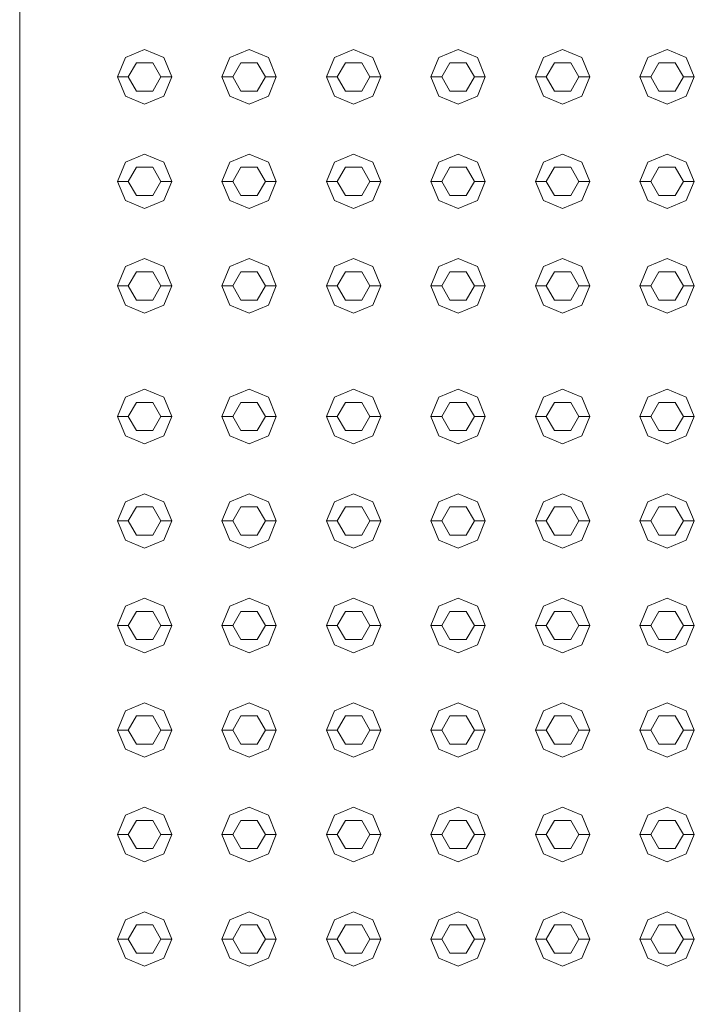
# Model space of a CAD drawing. Header units: millimetres. Extents: x -261 to 187, y -214 to 106.
# Tile 696 of 1056: x -204.84 to -204.53, y 3.029 to 3.483. Entities that reach past the tile are written whole.
import ezdxf

# ---------------------------------------------------------------- set-up
doc = ezdxf.new("R2010")
doc.units = ezdxf.units.MM
doc.header["$LTSCALE"] = 0.005
doc.header["$MEASUREMENT"] = 0
doc.layers.add('IFC-Elemento construtivo genérico-Contorno', color=9, linetype='Continuous', lineweight=5)
doc.layers.add('IFC-Laje-Contorno', color=9, linetype='Continuous', lineweight=5)

msp = doc.modelspace()

# ---------------------------------------------------------------- linework, layer by layer
at = {"layer": 'IFC-Elemento construtivo genérico-Contorno', "lineweight": 5}
for p, q in [((-204.79183, 3.46509), (-204.78297, 3.46876)), ((-204.78297, 3.46876), (-204.77411, 3.46509)), ((-204.74373, 3.46509), (-204.73488, 3.46876)), ((-204.73488, 3.46876), (-204.72602, 3.46509)), ((-204.69564, 3.46509), (-204.68679, 3.46876)), ((-204.68679, 3.46876), (-204.67793, 3.46509)), ((-204.64755, 3.46509), (-204.6387, 3.46876)), ((-204.6387, 3.46876), (-204.62984, 3.46509)), ((-204.59946, 3.46509), (-204.5906, 3.46876)), ((-204.5906, 3.46876), (-204.58175, 3.46509)), ((-204.55137, 3.46509), (-204.54251, 3.46876)), ((-204.54251, 3.46876), (-204.53366, 3.46509)), ((-204.79549, 3.45623), (-204.79183, 3.46509)), ((-204.79049, 3.45623), (-204.78673, 3.46275)), ((-204.78673, 3.46275), (-204.77921, 3.46275)), ((-204.77921, 3.46275), (-204.77546, 3.45623)), ((-204.77411, 3.46509), (-204.77045, 3.45623)), ((-204.7474, 3.45623), (-204.74373, 3.46509)), ((-204.74239, 3.45623), (-204.73864, 3.46275)), ((-204.73864, 3.46275), (-204.73112, 3.46275)), ((-204.73112, 3.46275), (-204.72736, 3.45623)), ((-204.72602, 3.46509), (-204.72235, 3.45623)), ((-204.69931, 3.45623), (-204.69564, 3.46509)), ((-204.6943, 3.45623), (-204.69054, 3.46275)), ((-204.69054, 3.46275), (-204.68303, 3.46275)), ((-204.68303, 3.46275), (-204.67927, 3.45623)), ((-204.67793, 3.46509), (-204.67426, 3.45623)), ((-204.65122, 3.45623), (-204.64755, 3.46509)), ((-204.64621, 3.45623), (-204.64245, 3.46275)), ((-204.64245, 3.46275), (-204.63494, 3.46275)), ((-204.63494, 3.46275), (-204.63118, 3.45623)), ((-204.62984, 3.46509), (-204.62617, 3.45623)), ((-204.60313, 3.45623), (-204.59946, 3.46509)), ((-204.59812, 3.45623), (-204.59436, 3.46275)), ((-204.59436, 3.46275), (-204.58685, 3.46275)), ((-204.58685, 3.46275), (-204.58309, 3.45623)), ((-204.58175, 3.46509), (-204.57808, 3.45623)), ((-204.55504, 3.45623), (-204.55137, 3.46509)), ((-204.55003, 3.45623), (-204.54627, 3.46275)), ((-204.54627, 3.46275), (-204.53876, 3.46275)), ((-204.53876, 3.46275), (-204.535, 3.45623)), ((-204.53366, 3.46509), (-204.52999, 3.45623)), ((-204.79549, 3.45623), (-204.79049, 3.45623)), ((-204.79549, 3.45623), (-204.79183, 3.44738)), ((-204.79049, 3.45623), (-204.78673, 3.44973)), ((-204.77921, 3.44973), (-204.77546, 3.45623)), ((-204.77546, 3.45623), (-204.77045, 3.45623)), ((-204.77411, 3.44738), (-204.77045, 3.45623)), ((-204.7474, 3.45623), (-204.74239, 3.45623)), ((-204.7474, 3.45623), (-204.74373, 3.44738)), ((-204.74239, 3.45623), (-204.73864, 3.44973)), ((-204.73112, 3.44973), (-204.72736, 3.45623)), ((-204.72736, 3.45623), (-204.72235, 3.45623)), ((-204.72602, 3.44738), (-204.72235, 3.45623)), ((-204.69931, 3.45623), (-204.6943, 3.45623)), ((-204.69931, 3.45623), (-204.69564, 3.44738)), ((-204.6943, 3.45623), (-204.69054, 3.44973)), ((-204.68303, 3.44973), (-204.67927, 3.45623)), ((-204.67927, 3.45623), (-204.67426, 3.45623)), ((-204.67793, 3.44738), (-204.67426, 3.45623)), ((-204.65122, 3.45623), (-204.64621, 3.45623)), ((-204.65122, 3.45623), (-204.64755, 3.44738)), ((-204.64621, 3.45623), (-204.64245, 3.44973)), ((-204.63494, 3.44973), (-204.63118, 3.45623)), ((-204.63118, 3.45623), (-204.62617, 3.45623)), ((-204.62984, 3.44738), (-204.62617, 3.45623)), ((-204.60313, 3.45623), (-204.59812, 3.45623)), ((-204.60313, 3.45623), (-204.59946, 3.44738)), ((-204.59812, 3.45623), (-204.59436, 3.44973)), ((-204.58685, 3.44973), (-204.58309, 3.45623)), ((-204.58309, 3.45623), (-204.57808, 3.45623)), ((-204.58175, 3.44738), (-204.57808, 3.45623)), ((-204.55504, 3.45623), (-204.55003, 3.45623)), ((-204.55504, 3.45623), (-204.55137, 3.44738)), ((-204.55003, 3.45623), (-204.54627, 3.44973)), ((-204.53876, 3.44973), (-204.535, 3.45623)), ((-204.535, 3.45623), (-204.52999, 3.45623)), ((-204.53366, 3.44738), (-204.52999, 3.45623)), ((-204.78673, 3.44973), (-204.77921, 3.44973)), ((-204.73864, 3.44973), (-204.73112, 3.44973)), ((-204.69054, 3.44973), (-204.68303, 3.44973)), ((-204.64245, 3.44973), (-204.63494, 3.44973)), ((-204.59436, 3.44973), (-204.58685, 3.44973)), ((-204.54627, 3.44973), (-204.53876, 3.44973)), ((-204.79183, 3.44738), (-204.78297, 3.44371)), ((-204.78297, 3.44371), (-204.77411, 3.44738)), ((-204.74373, 3.44738), (-204.73488, 3.44371)), ((-204.73488, 3.44371), (-204.72602, 3.44738)), ((-204.69564, 3.44738), (-204.68679, 3.44371)), ((-204.68679, 3.44371), (-204.67793, 3.44738)), ((-204.64755, 3.44738), (-204.6387, 3.44371)), ((-204.6387, 3.44371), (-204.62984, 3.44738)), ((-204.59946, 3.44738), (-204.5906, 3.44371)), ((-204.5906, 3.44371), (-204.58175, 3.44738)), ((-204.55137, 3.44738), (-204.54251, 3.44371)), ((-204.54251, 3.44371), (-204.53366, 3.44738)), ((-204.79549, 3.40814), (-204.79183, 3.417)), ((-204.79183, 3.417), (-204.78297, 3.42067)), ((-204.78297, 3.42067), (-204.77411, 3.417)), ((-204.77411, 3.417), (-204.77045, 3.40814)), ((-204.7474, 3.40814), (-204.74373, 3.417)), ((-204.74373, 3.417), (-204.73488, 3.42067)), ((-204.73488, 3.42067), (-204.72602, 3.417)), ((-204.72602, 3.417), (-204.72235, 3.40814)), ((-204.69931, 3.40814), (-204.69564, 3.417)), ((-204.69564, 3.417), (-204.68679, 3.42067)), ((-204.68679, 3.42067), (-204.67793, 3.417)), ((-204.67793, 3.417), (-204.67426, 3.40814)), ((-204.65122, 3.40814), (-204.64755, 3.417)), ((-204.64755, 3.417), (-204.6387, 3.42067)), ((-204.6387, 3.42067), (-204.62984, 3.417)), ((-204.62984, 3.417), (-204.62617, 3.40814)), ((-204.60313, 3.40814), (-204.59946, 3.417)), ((-204.59946, 3.417), (-204.5906, 3.42067)), ((-204.5906, 3.42067), (-204.58175, 3.417)), ((-204.58175, 3.417), (-204.57808, 3.40814)), ((-204.55504, 3.40814), (-204.55137, 3.417)), ((-204.55137, 3.417), (-204.54251, 3.42067)), ((-204.54251, 3.42067), (-204.53366, 3.417)), ((-204.53366, 3.417), (-204.52999, 3.40814)), ((-204.79049, 3.40814), (-204.78673, 3.41465)), ((-204.78673, 3.41465), (-204.77921, 3.41465)), ((-204.77921, 3.41465), (-204.77546, 3.40814)), ((-204.74239, 3.40814), (-204.73864, 3.41465)), ((-204.73864, 3.41465), (-204.73112, 3.41465)), ((-204.73112, 3.41465), (-204.72736, 3.40814)), ((-204.6943, 3.40814), (-204.69054, 3.41465)), ((-204.69054, 3.41465), (-204.68303, 3.41465)), ((-204.68303, 3.41465), (-204.67927, 3.40814)), ((-204.64621, 3.40814), (-204.64245, 3.41465)), ((-204.64245, 3.41465), (-204.63494, 3.41465)), ((-204.63494, 3.41465), (-204.63118, 3.40814)), ((-204.59812, 3.40814), (-204.59436, 3.41465)), ((-204.59436, 3.41465), (-204.58685, 3.41465)), ((-204.58685, 3.41465), (-204.58309, 3.40814)), ((-204.55003, 3.40814), (-204.54627, 3.41465)), ((-204.54627, 3.41465), (-204.53876, 3.41465)), ((-204.53876, 3.41465), (-204.535, 3.40814)), ((-204.79549, 3.40814), (-204.79049, 3.40814)), ((-204.79549, 3.40814), (-204.79183, 3.39929)), ((-204.79049, 3.40814), (-204.78673, 3.40164)), ((-204.77921, 3.40164), (-204.77546, 3.40814)), ((-204.77546, 3.40814), (-204.77045, 3.40814)), ((-204.77411, 3.39929), (-204.77045, 3.40814)), ((-204.7474, 3.40814), (-204.74239, 3.40814)), ((-204.7474, 3.40814), (-204.74373, 3.39929)), ((-204.74239, 3.40814), (-204.73864, 3.40164)), ((-204.73112, 3.40164), (-204.72736, 3.40814)), ((-204.72736, 3.40814), (-204.72235, 3.40814)), ((-204.72602, 3.39929), (-204.72235, 3.40814)), ((-204.69931, 3.40814), (-204.6943, 3.40814)), ((-204.69931, 3.40814), (-204.69564, 3.39929)), ((-204.6943, 3.40814), (-204.69054, 3.40164)), ((-204.68303, 3.40164), (-204.67927, 3.40814)), ((-204.67927, 3.40814), (-204.67426, 3.40814)), ((-204.67793, 3.39929), (-204.67426, 3.40814)), ((-204.65122, 3.40814), (-204.64621, 3.40814)), ((-204.65122, 3.40814), (-204.64755, 3.39929)), ((-204.64621, 3.40814), (-204.64245, 3.40164)), ((-204.63494, 3.40164), (-204.63118, 3.40814)), ((-204.63118, 3.40814), (-204.62617, 3.40814)), ((-204.62984, 3.39929), (-204.62617, 3.40814)), ((-204.60313, 3.40814), (-204.59812, 3.40814)), ((-204.60313, 3.40814), (-204.59946, 3.39929)), ((-204.59812, 3.40814), (-204.59436, 3.40164)), ((-204.58685, 3.40164), (-204.58309, 3.40814)), ((-204.58309, 3.40814), (-204.57808, 3.40814)), ((-204.58175, 3.39929), (-204.57808, 3.40814)), ((-204.55504, 3.40814), (-204.55003, 3.40814)), ((-204.55504, 3.40814), (-204.55137, 3.39929)), ((-204.55003, 3.40814), (-204.54627, 3.40164)), ((-204.53876, 3.40164), (-204.535, 3.40814)), ((-204.535, 3.40814), (-204.52999, 3.40814)), ((-204.53366, 3.39929), (-204.52999, 3.40814)), ((-204.79183, 3.39929), (-204.78297, 3.39562)), ((-204.78673, 3.40164), (-204.77921, 3.40164)), ((-204.78297, 3.39562), (-204.77411, 3.39929)), ((-204.74373, 3.39929), (-204.73488, 3.39562)), ((-204.73864, 3.40164), (-204.73112, 3.40164)), ((-204.73488, 3.39562), (-204.72602, 3.39929)), ((-204.69564, 3.39929), (-204.68679, 3.39562)), ((-204.69054, 3.40164), (-204.68303, 3.40164)), ((-204.68679, 3.39562), (-204.67793, 3.39929)), ((-204.64755, 3.39929), (-204.6387, 3.39562)), ((-204.64245, 3.40164), (-204.63494, 3.40164)), ((-204.6387, 3.39562), (-204.62984, 3.39929)), ((-204.59946, 3.39929), (-204.5906, 3.39562)), ((-204.59436, 3.40164), (-204.58685, 3.40164)), ((-204.5906, 3.39562), (-204.58175, 3.39929)), ((-204.55137, 3.39929), (-204.54251, 3.39562)), ((-204.54627, 3.40164), (-204.53876, 3.40164)), ((-204.54251, 3.39562), (-204.53366, 3.39929)), ((-204.79183, 3.36891), (-204.78297, 3.37258)), ((-204.78297, 3.37258), (-204.77411, 3.36891)), ((-204.74373, 3.36891), (-204.73488, 3.37258)), ((-204.73488, 3.37258), (-204.72602, 3.36891)), ((-204.69564, 3.36891), (-204.68679, 3.37258)), ((-204.68679, 3.37258), (-204.67793, 3.36891)), ((-204.64755, 3.36891), (-204.6387, 3.37258)), ((-204.6387, 3.37258), (-204.62984, 3.36891)), ((-204.59946, 3.36891), (-204.5906, 3.37258)), ((-204.5906, 3.37258), (-204.58175, 3.36891)), ((-204.55137, 3.36891), (-204.54251, 3.37258)), ((-204.54251, 3.37258), (-204.53366, 3.36891)), ((-204.79549, 3.36005), (-204.79183, 3.36891)), ((-204.77411, 3.36891), (-204.77045, 3.36005)), ((-204.7474, 3.36005), (-204.74373, 3.36891)), ((-204.72602, 3.36891), (-204.72235, 3.36005)), ((-204.69931, 3.36005), (-204.69564, 3.36891)), ((-204.67793, 3.36891), (-204.67426, 3.36005)), ((-204.65122, 3.36005), (-204.64755, 3.36891)), ((-204.62984, 3.36891), (-204.62617, 3.36005)), ((-204.60313, 3.36005), (-204.59946, 3.36891)), ((-204.58175, 3.36891), (-204.57808, 3.36005)), ((-204.55504, 3.36005), (-204.55137, 3.36891)), ((-204.53366, 3.36891), (-204.52999, 3.36005)), ((-204.79049, 3.36005), (-204.78673, 3.36656)), ((-204.78673, 3.36656), (-204.77921, 3.36656)), ((-204.77921, 3.36656), (-204.77546, 3.36005)), ((-204.74239, 3.36005), (-204.73864, 3.36656)), ((-204.73864, 3.36656), (-204.73112, 3.36656)), ((-204.73112, 3.36656), (-204.72736, 3.36005)), ((-204.6943, 3.36005), (-204.69054, 3.36656)), ((-204.69054, 3.36656), (-204.68303, 3.36656)), ((-204.68303, 3.36656), (-204.67927, 3.36005)), ((-204.64621, 3.36005), (-204.64245, 3.36656)), ((-204.64245, 3.36656), (-204.63494, 3.36656)), ((-204.63494, 3.36656), (-204.63118, 3.36005)), ((-204.59812, 3.36005), (-204.59436, 3.36656)), ((-204.59436, 3.36656), (-204.58685, 3.36656)), ((-204.58685, 3.36656), (-204.58309, 3.36005)), ((-204.55003, 3.36005), (-204.54627, 3.36656)), ((-204.54627, 3.36656), (-204.53876, 3.36656)), ((-204.53876, 3.36656), (-204.535, 3.36005)), ((-204.79549, 3.36005), (-204.79049, 3.36005)), ((-204.79549, 3.36005), (-204.79183, 3.3512)), ((-204.79049, 3.36005), (-204.78673, 3.35354)), ((-204.77921, 3.35354), (-204.77546, 3.36005)), ((-204.77546, 3.36005), (-204.77045, 3.36005)), ((-204.77411, 3.3512), (-204.77045, 3.36005)), ((-204.7474, 3.36005), (-204.74239, 3.36005)), ((-204.7474, 3.36005), (-204.74373, 3.3512)), ((-204.74239, 3.36005), (-204.73864, 3.35354)), ((-204.73112, 3.35354), (-204.72736, 3.36005)), ((-204.72736, 3.36005), (-204.72235, 3.36005)), ((-204.72602, 3.3512), (-204.72235, 3.36005)), ((-204.69931, 3.36005), (-204.6943, 3.36005)), ((-204.69931, 3.36005), (-204.69564, 3.3512)), ((-204.6943, 3.36005), (-204.69054, 3.35354)), ((-204.68303, 3.35354), (-204.67927, 3.36005)), ((-204.67927, 3.36005), (-204.67426, 3.36005)), ((-204.67793, 3.3512), (-204.67426, 3.36005)), ((-204.65122, 3.36005), (-204.64621, 3.36005)), ((-204.65122, 3.36005), (-204.64755, 3.3512)), ((-204.64621, 3.36005), (-204.64245, 3.35354)), ((-204.63494, 3.35354), (-204.63118, 3.36005)), ((-204.63118, 3.36005), (-204.62617, 3.36005)), ((-204.62984, 3.3512), (-204.62617, 3.36005)), ((-204.60313, 3.36005), (-204.59812, 3.36005)), ((-204.60313, 3.36005), (-204.59946, 3.3512)), ((-204.59812, 3.36005), (-204.59436, 3.35354)), ((-204.58685, 3.35354), (-204.58309, 3.36005)), ((-204.58309, 3.36005), (-204.57808, 3.36005)), ((-204.58175, 3.3512), (-204.57808, 3.36005)), ((-204.55504, 3.36005), (-204.55003, 3.36005)), ((-204.55504, 3.36005), (-204.55137, 3.3512)), ((-204.55003, 3.36005), (-204.54627, 3.35354)), ((-204.53876, 3.35354), (-204.535, 3.36005)), ((-204.535, 3.36005), (-204.52999, 3.36005)), ((-204.53366, 3.3512), (-204.52999, 3.36005)), ((-204.78673, 3.35354), (-204.77921, 3.35354)), ((-204.73864, 3.35354), (-204.73112, 3.35354)), ((-204.69054, 3.35354), (-204.68303, 3.35354)), ((-204.64245, 3.35354), (-204.63494, 3.35354)), ((-204.59436, 3.35354), (-204.58685, 3.35354)), ((-204.54627, 3.35354), (-204.53876, 3.35354)), ((-204.79183, 3.3512), (-204.78297, 3.34753)), ((-204.78297, 3.34753), (-204.77411, 3.3512)), ((-204.74373, 3.3512), (-204.73488, 3.34753)), ((-204.73488, 3.34753), (-204.72602, 3.3512)), ((-204.69564, 3.3512), (-204.68679, 3.34753)), ((-204.68679, 3.34753), (-204.67793, 3.3512)), ((-204.64755, 3.3512), (-204.6387, 3.34753)), ((-204.6387, 3.34753), (-204.62984, 3.3512)), ((-204.59946, 3.3512), (-204.5906, 3.34753)), ((-204.5906, 3.34753), (-204.58175, 3.3512)), ((-204.55137, 3.3512), (-204.54251, 3.34753)), ((-204.54251, 3.34753), (-204.53366, 3.3512)), ((-204.79183, 3.3088), (-204.78297, 3.31246)), ((-204.78297, 3.31246), (-204.77411, 3.3088)), ((-204.74373, 3.3088), (-204.73488, 3.31246)), ((-204.73488, 3.31246), (-204.72602, 3.3088)), ((-204.69564, 3.3088), (-204.68679, 3.31246)), ((-204.68679, 3.31246), (-204.67793, 3.3088)), ((-204.64755, 3.3088), (-204.6387, 3.31246)), ((-204.6387, 3.31246), (-204.62984, 3.3088)), ((-204.59946, 3.3088), (-204.5906, 3.31246)), ((-204.5906, 3.31246), (-204.58175, 3.3088)), ((-204.55137, 3.3088), (-204.54251, 3.31246)), ((-204.54251, 3.31246), (-204.53366, 3.3088)), ((-204.79549, 3.29994), (-204.79183, 3.3088)), ((-204.77411, 3.3088), (-204.77045, 3.29994)), ((-204.7474, 3.29994), (-204.74373, 3.3088)), ((-204.72602, 3.3088), (-204.72235, 3.29994)), ((-204.69931, 3.29994), (-204.69564, 3.3088)), ((-204.67793, 3.3088), (-204.67426, 3.29994)), ((-204.65122, 3.29994), (-204.64755, 3.3088)), ((-204.62984, 3.3088), (-204.62617, 3.29994)), ((-204.60313, 3.29994), (-204.59946, 3.3088)), ((-204.58175, 3.3088), (-204.57808, 3.29994)), ((-204.55504, 3.29994), (-204.55137, 3.3088)), ((-204.53366, 3.3088), (-204.52999, 3.29994)), ((-204.79049, 3.29994), (-204.78673, 3.30645)), ((-204.78673, 3.30645), (-204.77921, 3.30645)), ((-204.77921, 3.30645), (-204.77546, 3.29994)), ((-204.74239, 3.29994), (-204.73864, 3.30645)), ((-204.73864, 3.30645), (-204.73112, 3.30645)), ((-204.73112, 3.30645), (-204.72736, 3.29994)), ((-204.6943, 3.29994), (-204.69054, 3.30645)), ((-204.69054, 3.30645), (-204.68303, 3.30645)), ((-204.68303, 3.30645), (-204.67927, 3.29994)), ((-204.64621, 3.29994), (-204.64245, 3.30645)), ((-204.64245, 3.30645), (-204.63494, 3.30645)), ((-204.63494, 3.30645), (-204.63118, 3.29994)), ((-204.59812, 3.29994), (-204.59436, 3.30645)), ((-204.59436, 3.30645), (-204.58685, 3.30645)), ((-204.58685, 3.30645), (-204.58309, 3.29994)), ((-204.55003, 3.29994), (-204.54627, 3.30645)), ((-204.54627, 3.30645), (-204.53876, 3.30645)), ((-204.53876, 3.30645), (-204.535, 3.29994)), ((-204.79549, 3.29994), (-204.79049, 3.29994)), ((-204.79549, 3.29994), (-204.79183, 3.29108)), ((-204.79049, 3.29994), (-204.78673, 3.29343)), ((-204.77921, 3.29343), (-204.77546, 3.29994)), ((-204.77546, 3.29994), (-204.77045, 3.29994)), ((-204.77411, 3.29108), (-204.77045, 3.29994)), ((-204.7474, 3.29994), (-204.74239, 3.29994)), ((-204.7474, 3.29994), (-204.74373, 3.29108)), ((-204.74239, 3.29994), (-204.73864, 3.29343)), ((-204.73112, 3.29343), (-204.72736, 3.29994)), ((-204.72736, 3.29994), (-204.72235, 3.29994)), ((-204.72602, 3.29108), (-204.72235, 3.29994)), ((-204.69931, 3.29994), (-204.6943, 3.29994)), ((-204.69931, 3.29994), (-204.69564, 3.29108)), ((-204.6943, 3.29994), (-204.69054, 3.29343)), ((-204.68303, 3.29343), (-204.67927, 3.29994)), ((-204.67927, 3.29994), (-204.67426, 3.29994)), ((-204.67793, 3.29108), (-204.67426, 3.29994)), ((-204.65122, 3.29994), (-204.64621, 3.29994)), ((-204.65122, 3.29994), (-204.64755, 3.29108)), ((-204.64621, 3.29994), (-204.64245, 3.29343)), ((-204.63494, 3.29343), (-204.63118, 3.29994)), ((-204.63118, 3.29994), (-204.62617, 3.29994)), ((-204.62984, 3.29108), (-204.62617, 3.29994)), ((-204.60313, 3.29994), (-204.59812, 3.29994)), ((-204.60313, 3.29994), (-204.59946, 3.29108)), ((-204.59812, 3.29994), (-204.59436, 3.29343)), ((-204.58685, 3.29343), (-204.58309, 3.29994)), ((-204.58309, 3.29994), (-204.57808, 3.29994)), ((-204.58175, 3.29108), (-204.57808, 3.29994)), ((-204.55504, 3.29994), (-204.55003, 3.29994)), ((-204.55504, 3.29994), (-204.55137, 3.29108)), ((-204.55003, 3.29994), (-204.54627, 3.29343)), ((-204.53876, 3.29343), (-204.535, 3.29994)), ((-204.535, 3.29994), (-204.52999, 3.29994)), ((-204.53366, 3.29108), (-204.52999, 3.29994)), ((-204.79183, 3.29108), (-204.78297, 3.28742)), ((-204.78673, 3.29343), (-204.77921, 3.29343)), ((-204.78297, 3.28742), (-204.77411, 3.29108)), ((-204.74373, 3.29108), (-204.73488, 3.28742)), ((-204.73864, 3.29343), (-204.73112, 3.29343)), ((-204.73488, 3.28742), (-204.72602, 3.29108)), ((-204.69564, 3.29108), (-204.68679, 3.28742)), ((-204.69054, 3.29343), (-204.68303, 3.29343)), ((-204.68679, 3.28742), (-204.67793, 3.29108)), ((-204.64755, 3.29108), (-204.6387, 3.28742)), ((-204.64245, 3.29343), (-204.63494, 3.29343)), ((-204.6387, 3.28742), (-204.62984, 3.29108)), ((-204.59946, 3.29108), (-204.5906, 3.28742)), ((-204.59436, 3.29343), (-204.58685, 3.29343)), ((-204.5906, 3.28742), (-204.58175, 3.29108)), ((-204.55137, 3.29108), (-204.54251, 3.28742)), ((-204.54627, 3.29343), (-204.53876, 3.29343)), ((-204.54251, 3.28742), (-204.53366, 3.29108)), ((-204.79183, 3.2607), (-204.78297, 3.26437)), ((-204.78297, 3.26437), (-204.77411, 3.2607)), ((-204.74373, 3.2607), (-204.73488, 3.26437)), ((-204.73488, 3.26437), (-204.72602, 3.2607)), ((-204.69564, 3.2607), (-204.68679, 3.26437)), ((-204.68679, 3.26437), (-204.67793, 3.2607)), ((-204.64755, 3.2607), (-204.6387, 3.26437)), ((-204.6387, 3.26437), (-204.62984, 3.2607)), ((-204.59946, 3.2607), (-204.5906, 3.26437)), ((-204.5906, 3.26437), (-204.58175, 3.2607)), ((-204.55137, 3.2607), (-204.54251, 3.26437)), ((-204.54251, 3.26437), (-204.53366, 3.2607)), ((-204.79549, 3.25185), (-204.79183, 3.2607)), ((-204.79049, 3.25185), (-204.78673, 3.25835)), ((-204.78673, 3.25835), (-204.77921, 3.25835)), ((-204.77921, 3.25835), (-204.77546, 3.25185)), ((-204.77411, 3.2607), (-204.77045, 3.25185)), ((-204.7474, 3.25185), (-204.74373, 3.2607)), ((-204.74239, 3.25185), (-204.73864, 3.25835)), ((-204.73864, 3.25835), (-204.73112, 3.25835)), ((-204.73112, 3.25835), (-204.72736, 3.25185)), ((-204.72602, 3.2607), (-204.72235, 3.25185)), ((-204.69931, 3.25185), (-204.69564, 3.2607)), ((-204.6943, 3.25185), (-204.69054, 3.25835)), ((-204.69054, 3.25835), (-204.68303, 3.25835)), ((-204.68303, 3.25835), (-204.67927, 3.25185)), ((-204.67793, 3.2607), (-204.67426, 3.25185)), ((-204.65122, 3.25185), (-204.64755, 3.2607)), ((-204.64621, 3.25185), (-204.64245, 3.25835)), ((-204.64245, 3.25835), (-204.63494, 3.25835)), ((-204.63494, 3.25835), (-204.63118, 3.25185)), ((-204.62984, 3.2607), (-204.62617, 3.25185)), ((-204.60313, 3.25185), (-204.59946, 3.2607)), ((-204.59812, 3.25185), (-204.59436, 3.25835)), ((-204.59436, 3.25835), (-204.58685, 3.25835)), ((-204.58685, 3.25835), (-204.58309, 3.25185)), ((-204.58175, 3.2607), (-204.57808, 3.25185)), ((-204.55504, 3.25185), (-204.55137, 3.2607)), ((-204.55003, 3.25185), (-204.54627, 3.25835)), ((-204.54627, 3.25835), (-204.53876, 3.25835)), ((-204.53876, 3.25835), (-204.535, 3.25185)), ((-204.53366, 3.2607), (-204.52999, 3.25185)), ((-204.79549, 3.25185), (-204.79049, 3.25185)), ((-204.79549, 3.25185), (-204.79183, 3.24299)), ((-204.79049, 3.25185), (-204.78673, 3.24534)), ((-204.77921, 3.24534), (-204.77546, 3.25185)), ((-204.77546, 3.25185), (-204.77045, 3.25185)), ((-204.77411, 3.24299), (-204.77045, 3.25185)), ((-204.7474, 3.25185), (-204.74239, 3.25185)), ((-204.7474, 3.25185), (-204.74373, 3.24299)), ((-204.74239, 3.25185), (-204.73864, 3.24534)), ((-204.73112, 3.24534), (-204.72736, 3.25185)), ((-204.72736, 3.25185), (-204.72235, 3.25185)), ((-204.72602, 3.24299), (-204.72235, 3.25185)), ((-204.69931, 3.25185), (-204.6943, 3.25185)), ((-204.69931, 3.25185), (-204.69564, 3.24299)), ((-204.6943, 3.25185), (-204.69054, 3.24534)), ((-204.68303, 3.24534), (-204.67927, 3.25185)), ((-204.67927, 3.25185), (-204.67426, 3.25185)), ((-204.67793, 3.24299), (-204.67426, 3.25185)), ((-204.65122, 3.25185), (-204.64621, 3.25185)), ((-204.65122, 3.25185), (-204.64755, 3.24299)), ((-204.64621, 3.25185), (-204.64245, 3.24534)), ((-204.63494, 3.24534), (-204.63118, 3.25185)), ((-204.63118, 3.25185), (-204.62617, 3.25185)), ((-204.62984, 3.24299), (-204.62617, 3.25185)), ((-204.60313, 3.25185), (-204.59812, 3.25185)), ((-204.60313, 3.25185), (-204.59946, 3.24299)), ((-204.59812, 3.25185), (-204.59436, 3.24534)), ((-204.58685, 3.24534), (-204.58309, 3.25185)), ((-204.58309, 3.25185), (-204.57808, 3.25185)), ((-204.58175, 3.24299), (-204.57808, 3.25185)), ((-204.55504, 3.25185), (-204.55003, 3.25185)), ((-204.55504, 3.25185), (-204.55137, 3.24299)), ((-204.55003, 3.25185), (-204.54627, 3.24534)), ((-204.53876, 3.24534), (-204.535, 3.25185)), ((-204.535, 3.25185), (-204.52999, 3.25185)), ((-204.53366, 3.24299), (-204.52999, 3.25185)), ((-204.78673, 3.24534), (-204.77921, 3.24534)), ((-204.73864, 3.24534), (-204.73112, 3.24534)), ((-204.69054, 3.24534), (-204.68303, 3.24534)), ((-204.64245, 3.24534), (-204.63494, 3.24534)), ((-204.59436, 3.24534), (-204.58685, 3.24534)), ((-204.54627, 3.24534), (-204.53876, 3.24534)), ((-204.79183, 3.24299), (-204.78297, 3.23932)), ((-204.78297, 3.23932), (-204.77411, 3.24299)), ((-204.74373, 3.24299), (-204.73488, 3.23932)), ((-204.73488, 3.23932), (-204.72602, 3.24299)), ((-204.69564, 3.24299), (-204.68679, 3.23932)), ((-204.68679, 3.23932), (-204.67793, 3.24299)), ((-204.64755, 3.24299), (-204.6387, 3.23932)), ((-204.6387, 3.23932), (-204.62984, 3.24299)), ((-204.59946, 3.24299), (-204.5906, 3.23932)), ((-204.5906, 3.23932), (-204.58175, 3.24299)), ((-204.55137, 3.24299), (-204.54251, 3.23932)), ((-204.54251, 3.23932), (-204.53366, 3.24299)), ((-204.79183, 3.21261), (-204.78297, 3.21628)), ((-204.78297, 3.21628), (-204.77411, 3.21261)), ((-204.74373, 3.21261), (-204.73488, 3.21628)), ((-204.73488, 3.21628), (-204.72602, 3.21261)), ((-204.69564, 3.21261), (-204.68679, 3.21628)), ((-204.68679, 3.21628), (-204.67793, 3.21261)), ((-204.64755, 3.21261), (-204.6387, 3.21628)), ((-204.6387, 3.21628), (-204.62984, 3.21261)), ((-204.59946, 3.21261), (-204.5906, 3.21628)), ((-204.5906, 3.21628), (-204.58175, 3.21261)), ((-204.55137, 3.21261), (-204.54251, 3.21628)), ((-204.54251, 3.21628), (-204.53366, 3.21261)), ((-204.79549, 3.20376), (-204.79183, 3.21261)), ((-204.79049, 3.20376), (-204.78673, 3.21026)), ((-204.78673, 3.21026), (-204.77921, 3.21026)), ((-204.77921, 3.21026), (-204.77546, 3.20376)), ((-204.77411, 3.21261), (-204.77045, 3.20376)), ((-204.7474, 3.20376), (-204.74373, 3.21261)), ((-204.74239, 3.20376), (-204.73864, 3.21026)), ((-204.73864, 3.21026), (-204.73112, 3.21026)), ((-204.73112, 3.21026), (-204.72736, 3.20376)), ((-204.72602, 3.21261), (-204.72235, 3.20376)), ((-204.69931, 3.20376), (-204.69564, 3.21261)), ((-204.6943, 3.20376), (-204.69054, 3.21026)), ((-204.69054, 3.21026), (-204.68303, 3.21026)), ((-204.68303, 3.21026), (-204.67927, 3.20376)), ((-204.67793, 3.21261), (-204.67426, 3.20376)), ((-204.65122, 3.20376), (-204.64755, 3.21261)), ((-204.64621, 3.20376), (-204.64245, 3.21026)), ((-204.64245, 3.21026), (-204.63494, 3.21026)), ((-204.63494, 3.21026), (-204.63118, 3.20376)), ((-204.62984, 3.21261), (-204.62617, 3.20376)), ((-204.60313, 3.20376), (-204.59946, 3.21261)), ((-204.59812, 3.20376), (-204.59436, 3.21026)), ((-204.59436, 3.21026), (-204.58685, 3.21026)), ((-204.58685, 3.21026), (-204.58309, 3.20376)), ((-204.58175, 3.21261), (-204.57808, 3.20376)), ((-204.55504, 3.20376), (-204.55137, 3.21261)), ((-204.55003, 3.20376), (-204.54627, 3.21026)), ((-204.54627, 3.21026), (-204.53876, 3.21026)), ((-204.53876, 3.21026), (-204.535, 3.20376)), ((-204.53366, 3.21261), (-204.52999, 3.20376)), ((-204.79549, 3.20376), (-204.79049, 3.20376)), ((-204.79549, 3.20376), (-204.79183, 3.1949)), ((-204.79049, 3.20376), (-204.78673, 3.19725)), ((-204.77921, 3.19725), (-204.77546, 3.20376)), ((-204.77546, 3.20376), (-204.77045, 3.20376)), ((-204.77411, 3.1949), (-204.77045, 3.20376)), ((-204.7474, 3.20376), (-204.74239, 3.20376)), ((-204.7474, 3.20376), (-204.74373, 3.1949)), ((-204.74239, 3.20376), (-204.73864, 3.19725)), ((-204.73112, 3.19725), (-204.72736, 3.20376)), ((-204.72736, 3.20376), (-204.72235, 3.20376)), ((-204.72602, 3.1949), (-204.72235, 3.20376)), ((-204.69931, 3.20376), (-204.6943, 3.20376)), ((-204.69931, 3.20376), (-204.69564, 3.1949)), ((-204.6943, 3.20376), (-204.69054, 3.19725)), ((-204.68303, 3.19725), (-204.67927, 3.20376)), ((-204.67927, 3.20376), (-204.67426, 3.20376)), ((-204.67793, 3.1949), (-204.67426, 3.20376)), ((-204.65122, 3.20376), (-204.64621, 3.20376)), ((-204.65122, 3.20376), (-204.64755, 3.1949)), ((-204.64621, 3.20376), (-204.64245, 3.19725)), ((-204.63494, 3.19725), (-204.63118, 3.20376)), ((-204.63118, 3.20376), (-204.62617, 3.20376)), ((-204.62984, 3.1949), (-204.62617, 3.20376)), ((-204.60313, 3.20376), (-204.59812, 3.20376)), ((-204.60313, 3.20376), (-204.59946, 3.1949)), ((-204.59812, 3.20376), (-204.59436, 3.19725)), ((-204.58685, 3.19725), (-204.58309, 3.20376)), ((-204.58309, 3.20376), (-204.57808, 3.20376)), ((-204.58175, 3.1949), (-204.57808, 3.20376)), ((-204.55504, 3.20376), (-204.55003, 3.20376)), ((-204.55504, 3.20376), (-204.55137, 3.1949)), ((-204.55003, 3.20376), (-204.54627, 3.19725)), ((-204.53876, 3.19725), (-204.535, 3.20376)), ((-204.535, 3.20376), (-204.52999, 3.20376)), ((-204.53366, 3.1949), (-204.52999, 3.20376)), ((-204.79183, 3.1949), (-204.78297, 3.19123)), ((-204.78673, 3.19725), (-204.77921, 3.19725)), ((-204.78297, 3.19123), (-204.77411, 3.1949)), ((-204.74373, 3.1949), (-204.73488, 3.19123)), ((-204.73864, 3.19725), (-204.73112, 3.19725)), ((-204.73488, 3.19123), (-204.72602, 3.1949)), ((-204.69564, 3.1949), (-204.68679, 3.19123)), ((-204.69054, 3.19725), (-204.68303, 3.19725)), ((-204.68679, 3.19123), (-204.67793, 3.1949)), ((-204.64755, 3.1949), (-204.6387, 3.19123)), ((-204.64245, 3.19725), (-204.63494, 3.19725)), ((-204.6387, 3.19123), (-204.62984, 3.1949)), ((-204.59946, 3.1949), (-204.5906, 3.19123)), ((-204.59436, 3.19725), (-204.58685, 3.19725)), ((-204.5906, 3.19123), (-204.58175, 3.1949)), ((-204.55137, 3.1949), (-204.54251, 3.19123)), ((-204.54627, 3.19725), (-204.53876, 3.19725)), ((-204.54251, 3.19123), (-204.53366, 3.1949)), ((-204.79183, 3.16452), (-204.78297, 3.16819)), ((-204.78297, 3.16819), (-204.77411, 3.16452)), ((-204.74373, 3.16452), (-204.73488, 3.16819)), ((-204.73488, 3.16819), (-204.72602, 3.16452)), ((-204.69564, 3.16452), (-204.68679, 3.16819)), ((-204.68679, 3.16819), (-204.67793, 3.16452)), ((-204.64755, 3.16452), (-204.6387, 3.16819)), ((-204.6387, 3.16819), (-204.62984, 3.16452)), ((-204.59946, 3.16452), (-204.5906, 3.16819)), ((-204.5906, 3.16819), (-204.58175, 3.16452)), ((-204.55137, 3.16452), (-204.54251, 3.16819)), ((-204.54251, 3.16819), (-204.53366, 3.16452)), ((-204.79549, 3.15566), (-204.79183, 3.16452)), ((-204.77411, 3.16452), (-204.77045, 3.15566)), ((-204.7474, 3.15566), (-204.74373, 3.16452)), ((-204.72602, 3.16452), (-204.72235, 3.15566)), ((-204.69931, 3.15566), (-204.69564, 3.16452)), ((-204.67793, 3.16452), (-204.67426, 3.15566)), ((-204.65122, 3.15566), (-204.64755, 3.16452)), ((-204.62984, 3.16452), (-204.62617, 3.15566)), ((-204.60313, 3.15566), (-204.59946, 3.16452)), ((-204.58175, 3.16452), (-204.57808, 3.15566)), ((-204.55504, 3.15566), (-204.55137, 3.16452)), ((-204.53366, 3.16452), (-204.52999, 3.15566)), ((-204.79049, 3.15566), (-204.78673, 3.16217)), ((-204.78673, 3.16217), (-204.77921, 3.16217)), ((-204.77921, 3.16217), (-204.77546, 3.15566)), ((-204.74239, 3.15566), (-204.73864, 3.16217)), ((-204.73864, 3.16217), (-204.73112, 3.16217)), ((-204.73112, 3.16217), (-204.72736, 3.15566)), ((-204.6943, 3.15566), (-204.69054, 3.16217)), ((-204.69054, 3.16217), (-204.68303, 3.16217)), ((-204.68303, 3.16217), (-204.67927, 3.15566)), ((-204.64621, 3.15566), (-204.64245, 3.16217)), ((-204.64245, 3.16217), (-204.63494, 3.16217)), ((-204.63494, 3.16217), (-204.63118, 3.15566)), ((-204.59812, 3.15566), (-204.59436, 3.16217)), ((-204.59436, 3.16217), (-204.58685, 3.16217)), ((-204.58685, 3.16217), (-204.58309, 3.15566)), ((-204.55003, 3.15566), (-204.54627, 3.16217)), ((-204.54627, 3.16217), (-204.53876, 3.16217)), ((-204.53876, 3.16217), (-204.535, 3.15566)), ((-204.79549, 3.15566), (-204.79049, 3.15566)), ((-204.79549, 3.15566), (-204.79183, 3.14681)), ((-204.79049, 3.15566), (-204.78673, 3.14916)), ((-204.77921, 3.14916), (-204.77546, 3.15566)), ((-204.77546, 3.15566), (-204.77045, 3.15566)), ((-204.77411, 3.14681), (-204.77045, 3.15566)), ((-204.7474, 3.15566), (-204.74239, 3.15566)), ((-204.7474, 3.15566), (-204.74373, 3.14681)), ((-204.74239, 3.15566), (-204.73864, 3.14916)), ((-204.73112, 3.14916), (-204.72736, 3.15566)), ((-204.72736, 3.15566), (-204.72235, 3.15566)), ((-204.72602, 3.14681), (-204.72235, 3.15566)), ((-204.69931, 3.15566), (-204.6943, 3.15566)), ((-204.69931, 3.15566), (-204.69564, 3.14681)), ((-204.6943, 3.15566), (-204.69054, 3.14916)), ((-204.68303, 3.14916), (-204.67927, 3.15566)), ((-204.67927, 3.15566), (-204.67426, 3.15566)), ((-204.67793, 3.14681), (-204.67426, 3.15566)), ((-204.65122, 3.15566), (-204.64621, 3.15566)), ((-204.65122, 3.15566), (-204.64755, 3.14681)), ((-204.64621, 3.15566), (-204.64245, 3.14916)), ((-204.63494, 3.14916), (-204.63118, 3.15566)), ((-204.63118, 3.15566), (-204.62617, 3.15566)), ((-204.62984, 3.14681), (-204.62617, 3.15566)), ((-204.60313, 3.15566), (-204.59812, 3.15566)), ((-204.60313, 3.15566), (-204.59946, 3.14681)), ((-204.59812, 3.15566), (-204.59436, 3.14916)), ((-204.58685, 3.14916), (-204.58309, 3.15566)), ((-204.58309, 3.15566), (-204.57808, 3.15566)), ((-204.58175, 3.14681), (-204.57808, 3.15566)), ((-204.55504, 3.15566), (-204.55003, 3.15566)), ((-204.55504, 3.15566), (-204.55137, 3.14681)), ((-204.55003, 3.15566), (-204.54627, 3.14916)), ((-204.53876, 3.14916), (-204.535, 3.15566)), ((-204.535, 3.15566), (-204.52999, 3.15566)), ((-204.53366, 3.14681), (-204.52999, 3.15566)), ((-204.79183, 3.14681), (-204.78297, 3.14314)), ((-204.78673, 3.14916), (-204.77921, 3.14916)), ((-204.78297, 3.14314), (-204.77411, 3.14681)), ((-204.74373, 3.14681), (-204.73488, 3.14314)), ((-204.73864, 3.14916), (-204.73112, 3.14916)), ((-204.73488, 3.14314), (-204.72602, 3.14681)), ((-204.69564, 3.14681), (-204.68679, 3.14314)), ((-204.69054, 3.14916), (-204.68303, 3.14916)), ((-204.68679, 3.14314), (-204.67793, 3.14681)), ((-204.64755, 3.14681), (-204.6387, 3.14314)), ((-204.64245, 3.14916), (-204.63494, 3.14916)), ((-204.6387, 3.14314), (-204.62984, 3.14681)), ((-204.59946, 3.14681), (-204.5906, 3.14314)), ((-204.59436, 3.14916), (-204.58685, 3.14916)), ((-204.5906, 3.14314), (-204.58175, 3.14681)), ((-204.55137, 3.14681), (-204.54251, 3.14314)), ((-204.54627, 3.14916), (-204.53876, 3.14916)), ((-204.54251, 3.14314), (-204.53366, 3.14681)), ((-204.79183, 3.11643), (-204.78297, 3.1201)), ((-204.78297, 3.1201), (-204.77411, 3.11643)), ((-204.74373, 3.11643), (-204.73488, 3.1201)), ((-204.73488, 3.1201), (-204.72602, 3.11643)), ((-204.69564, 3.11643), (-204.68679, 3.1201)), ((-204.68679, 3.1201), (-204.67793, 3.11643)), ((-204.64755, 3.11643), (-204.6387, 3.1201)), ((-204.6387, 3.1201), (-204.62984, 3.11643)), ((-204.59946, 3.11643), (-204.5906, 3.1201)), ((-204.5906, 3.1201), (-204.58175, 3.11643)), ((-204.55137, 3.11643), (-204.54251, 3.1201)), ((-204.54251, 3.1201), (-204.53366, 3.11643)), ((-204.79549, 3.10757), (-204.79183, 3.11643)), ((-204.79049, 3.10757), (-204.78673, 3.11408)), ((-204.78673, 3.11408), (-204.77921, 3.11408)), ((-204.77921, 3.11408), (-204.77546, 3.10757)), ((-204.77411, 3.11643), (-204.77045, 3.10757)), ((-204.7474, 3.10757), (-204.74373, 3.11643)), ((-204.74239, 3.10757), (-204.73864, 3.11408)), ((-204.73864, 3.11408), (-204.73112, 3.11408)), ((-204.73112, 3.11408), (-204.72736, 3.10757)), ((-204.72602, 3.11643), (-204.72235, 3.10757)), ((-204.69931, 3.10757), (-204.69564, 3.11643)), ((-204.6943, 3.10757), (-204.69054, 3.11408)), ((-204.69054, 3.11408), (-204.68303, 3.11408)), ((-204.68303, 3.11408), (-204.67927, 3.10757)), ((-204.67793, 3.11643), (-204.67426, 3.10757)), ((-204.65122, 3.10757), (-204.64755, 3.11643)), ((-204.64621, 3.10757), (-204.64245, 3.11408)), ((-204.64245, 3.11408), (-204.63494, 3.11408)), ((-204.63494, 3.11408), (-204.63118, 3.10757)), ((-204.62984, 3.11643), (-204.62617, 3.10757)), ((-204.60313, 3.10757), (-204.59946, 3.11643)), ((-204.59812, 3.10757), (-204.59436, 3.11408)), ((-204.59436, 3.11408), (-204.58685, 3.11408)), ((-204.58685, 3.11408), (-204.58309, 3.10757)), ((-204.58175, 3.11643), (-204.57808, 3.10757)), ((-204.55504, 3.10757), (-204.55137, 3.11643)), ((-204.55003, 3.10757), (-204.54627, 3.11408)), ((-204.54627, 3.11408), (-204.53876, 3.11408)), ((-204.53876, 3.11408), (-204.535, 3.10757)), ((-204.53366, 3.11643), (-204.52999, 3.10757)), ((-204.79549, 3.10757), (-204.79049, 3.10757)), ((-204.79549, 3.10757), (-204.79183, 3.09872)), ((-204.79049, 3.10757), (-204.78673, 3.10107)), ((-204.77921, 3.10107), (-204.77546, 3.10757)), ((-204.77546, 3.10757), (-204.77045, 3.10757)), ((-204.77411, 3.09872), (-204.77045, 3.10757)), ((-204.7474, 3.10757), (-204.74239, 3.10757)), ((-204.7474, 3.10757), (-204.74373, 3.09872)), ((-204.74239, 3.10757), (-204.73864, 3.10107)), ((-204.73112, 3.10107), (-204.72736, 3.10757)), ((-204.72736, 3.10757), (-204.72235, 3.10757)), ((-204.72602, 3.09872), (-204.72235, 3.10757)), ((-204.69931, 3.10757), (-204.6943, 3.10757)), ((-204.69931, 3.10757), (-204.69564, 3.09872)), ((-204.6943, 3.10757), (-204.69054, 3.10107)), ((-204.68303, 3.10107), (-204.67927, 3.10757)), ((-204.67927, 3.10757), (-204.67426, 3.10757)), ((-204.67793, 3.09872), (-204.67426, 3.10757)), ((-204.65122, 3.10757), (-204.64621, 3.10757)), ((-204.65122, 3.10757), (-204.64755, 3.09872)), ((-204.64621, 3.10757), (-204.64245, 3.10107)), ((-204.63494, 3.10107), (-204.63118, 3.10757)), ((-204.63118, 3.10757), (-204.62617, 3.10757)), ((-204.62984, 3.09872), (-204.62617, 3.10757)), ((-204.60313, 3.10757), (-204.59812, 3.10757)), ((-204.60313, 3.10757), (-204.59946, 3.09872)), ((-204.59812, 3.10757), (-204.59436, 3.10107)), ((-204.58685, 3.10107), (-204.58309, 3.10757)), ((-204.58309, 3.10757), (-204.57808, 3.10757)), ((-204.58175, 3.09872), (-204.57808, 3.10757)), ((-204.55504, 3.10757), (-204.55003, 3.10757)), ((-204.55504, 3.10757), (-204.55137, 3.09872)), ((-204.55003, 3.10757), (-204.54627, 3.10107)), ((-204.53876, 3.10107), (-204.535, 3.10757)), ((-204.535, 3.10757), (-204.52999, 3.10757)), ((-204.53366, 3.09872), (-204.52999, 3.10757)), ((-204.78673, 3.10107), (-204.77921, 3.10107)), ((-204.73864, 3.10107), (-204.73112, 3.10107)), ((-204.69054, 3.10107), (-204.68303, 3.10107)), ((-204.64245, 3.10107), (-204.63494, 3.10107)), ((-204.59436, 3.10107), (-204.58685, 3.10107)), ((-204.54627, 3.10107), (-204.53876, 3.10107)), ((-204.79183, 3.09872), (-204.78297, 3.09505)), ((-204.78297, 3.09505), (-204.77411, 3.09872)), ((-204.74373, 3.09872), (-204.73488, 3.09505)), ((-204.73488, 3.09505), (-204.72602, 3.09872)), ((-204.69564, 3.09872), (-204.68679, 3.09505)), ((-204.68679, 3.09505), (-204.67793, 3.09872)), ((-204.64755, 3.09872), (-204.6387, 3.09505)), ((-204.6387, 3.09505), (-204.62984, 3.09872)), ((-204.59946, 3.09872), (-204.5906, 3.09505)), ((-204.5906, 3.09505), (-204.58175, 3.09872)), ((-204.55137, 3.09872), (-204.54251, 3.09505)), ((-204.54251, 3.09505), (-204.53366, 3.09872)), ((-204.79549, 3.05948), (-204.79183, 3.06834)), ((-204.79183, 3.06834), (-204.78297, 3.07201)), ((-204.78297, 3.07201), (-204.77411, 3.06834)), ((-204.77411, 3.06834), (-204.77045, 3.05948)), ((-204.7474, 3.05948), (-204.74373, 3.06834)), ((-204.74373, 3.06834), (-204.73488, 3.07201)), ((-204.73488, 3.07201), (-204.72602, 3.06834)), ((-204.72602, 3.06834), (-204.72235, 3.05948)), ((-204.69931, 3.05948), (-204.69564, 3.06834)), ((-204.69564, 3.06834), (-204.68679, 3.07201)), ((-204.68679, 3.07201), (-204.67793, 3.06834)), ((-204.67793, 3.06834), (-204.67426, 3.05948)), ((-204.65122, 3.05948), (-204.64755, 3.06834)), ((-204.64755, 3.06834), (-204.6387, 3.07201)), ((-204.6387, 3.07201), (-204.62984, 3.06834)), ((-204.62984, 3.06834), (-204.62617, 3.05948)), ((-204.60313, 3.05948), (-204.59946, 3.06834)), ((-204.59946, 3.06834), (-204.5906, 3.07201)), ((-204.5906, 3.07201), (-204.58175, 3.06834)), ((-204.58175, 3.06834), (-204.57808, 3.05948)), ((-204.55504, 3.05948), (-204.55137, 3.06834)), ((-204.55137, 3.06834), (-204.54251, 3.07201)), ((-204.54251, 3.07201), (-204.53366, 3.06834)), ((-204.53366, 3.06834), (-204.52999, 3.05948)), ((-204.79049, 3.05948), (-204.78673, 3.06599)), ((-204.78673, 3.06599), (-204.77921, 3.06599)), ((-204.77921, 3.06599), (-204.77546, 3.05948)), ((-204.74239, 3.05948), (-204.73864, 3.06599)), ((-204.73864, 3.06599), (-204.73112, 3.06599)), ((-204.73112, 3.06599), (-204.72736, 3.05948)), ((-204.6943, 3.05948), (-204.69054, 3.06599)), ((-204.69054, 3.06599), (-204.68303, 3.06599)), ((-204.68303, 3.06599), (-204.67927, 3.05948)), ((-204.64621, 3.05948), (-204.64245, 3.06599)), ((-204.64245, 3.06599), (-204.63494, 3.06599)), ((-204.63494, 3.06599), (-204.63118, 3.05948)), ((-204.59812, 3.05948), (-204.59436, 3.06599)), ((-204.59436, 3.06599), (-204.58685, 3.06599)), ((-204.58685, 3.06599), (-204.58309, 3.05948)), ((-204.55003, 3.05948), (-204.54627, 3.06599)), ((-204.54627, 3.06599), (-204.53876, 3.06599)), ((-204.53876, 3.06599), (-204.535, 3.05948)), ((-204.79549, 3.05948), (-204.79049, 3.05948)), ((-204.79549, 3.05948), (-204.79183, 3.05062)), ((-204.79049, 3.05948), (-204.78673, 3.05297)), ((-204.77921, 3.05297), (-204.77546, 3.05948)), ((-204.77546, 3.05948), (-204.77045, 3.05948)), ((-204.77411, 3.05062), (-204.77045, 3.05948)), ((-204.7474, 3.05948), (-204.74239, 3.05948)), ((-204.7474, 3.05948), (-204.74373, 3.05062)), ((-204.74239, 3.05948), (-204.73864, 3.05297)), ((-204.73112, 3.05297), (-204.72736, 3.05948)), ((-204.72736, 3.05948), (-204.72235, 3.05948)), ((-204.72602, 3.05062), (-204.72235, 3.05948)), ((-204.69931, 3.05948), (-204.6943, 3.05948)), ((-204.69931, 3.05948), (-204.69564, 3.05062)), ((-204.6943, 3.05948), (-204.69054, 3.05297)), ((-204.68303, 3.05297), (-204.67927, 3.05948)), ((-204.67927, 3.05948), (-204.67426, 3.05948)), ((-204.67793, 3.05062), (-204.67426, 3.05948)), ((-204.65122, 3.05948), (-204.64621, 3.05948)), ((-204.65122, 3.05948), (-204.64755, 3.05062)), ((-204.64621, 3.05948), (-204.64245, 3.05297)), ((-204.63494, 3.05297), (-204.63118, 3.05948)), ((-204.63118, 3.05948), (-204.62617, 3.05948)), ((-204.62984, 3.05062), (-204.62617, 3.05948)), ((-204.60313, 3.05948), (-204.59812, 3.05948)), ((-204.60313, 3.05948), (-204.59946, 3.05062)), ((-204.59812, 3.05948), (-204.59436, 3.05297)), ((-204.58685, 3.05297), (-204.58309, 3.05948)), ((-204.58309, 3.05948), (-204.57808, 3.05948)), ((-204.58175, 3.05062), (-204.57808, 3.05948)), ((-204.55504, 3.05948), (-204.55003, 3.05948)), ((-204.55504, 3.05948), (-204.55137, 3.05062)), ((-204.55003, 3.05948), (-204.54627, 3.05297)), ((-204.53876, 3.05297), (-204.535, 3.05948)), ((-204.535, 3.05948), (-204.52999, 3.05948)), ((-204.53366, 3.05062), (-204.52999, 3.05948)), ((-204.79183, 3.05062), (-204.78297, 3.04696)), ((-204.78673, 3.05297), (-204.77921, 3.05297)), ((-204.78297, 3.04696), (-204.77411, 3.05062)), ((-204.74373, 3.05062), (-204.73488, 3.04696)), ((-204.73864, 3.05297), (-204.73112, 3.05297)), ((-204.73488, 3.04696), (-204.72602, 3.05062)), ((-204.69564, 3.05062), (-204.68679, 3.04696)), ((-204.69054, 3.05297), (-204.68303, 3.05297)), ((-204.68679, 3.04696), (-204.67793, 3.05062)), ((-204.64755, 3.05062), (-204.6387, 3.04696)), ((-204.64245, 3.05297), (-204.63494, 3.05297)), ((-204.6387, 3.04696), (-204.62984, 3.05062)), ((-204.59946, 3.05062), (-204.5906, 3.04696)), ((-204.59436, 3.05297), (-204.58685, 3.05297)), ((-204.5906, 3.04696), (-204.58175, 3.05062)), ((-204.55137, 3.05062), (-204.54251, 3.04696)), ((-204.54627, 3.05297), (-204.53876, 3.05297)), ((-204.54251, 3.04696), (-204.53366, 3.05062))]:
    msp.add_line(p, q, dxfattribs=at)
at = {"layer": 'IFC-Laje-Contorno', "lineweight": 5}
for q in [(-204.84045, 3.65416), (-204.84045, 3.36308)]:
    msp.add_line((-204.84045, 2.00169), q, dxfattribs=at)

doc.saveas('drawing.dxf')
